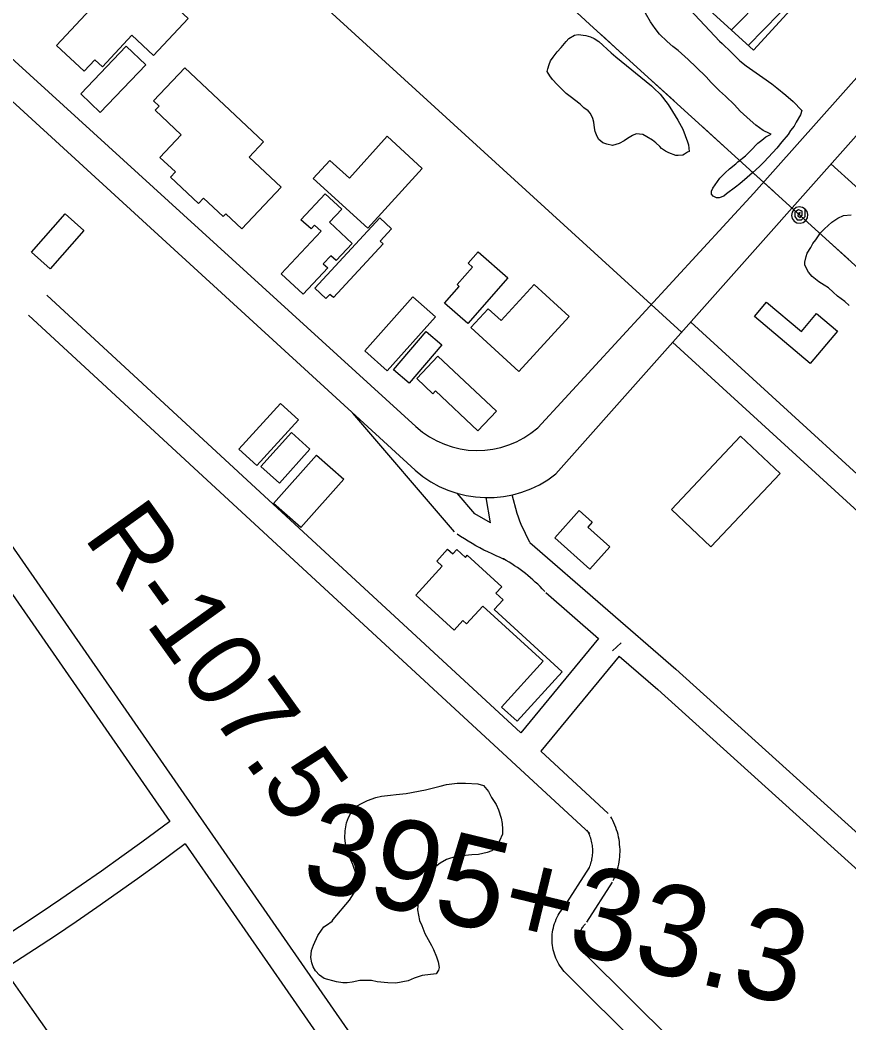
# Model space of a CAD drawing. Extents: x 3625074 to 3663148, y 511451 to 537151.
# Drawn here: x 3641799 to 3642712, y 523944 to 525048 of the extents above; entities that cross this region are included whole.
import ezdxf

# ---------------------------------------------------------------- set-up
doc = ezdxf.new("R2010")
doc.units = 0
for name, color, linetype in [('V-BLDG-OTLN', 7, 'Continuous'), ('V-RIVR-RANG-IDEN', 7, 'Continuous'), ('V-ROAD-CNTR', 7, 'Continuous'), ('V-SITE-VEGE', 7, 'Continuous'), ('V-SURV-IDEN', 7, 'Continuous'), ('V-UTIL-LINE', 7, 'Continuous')]:
    doc.layers.add(name, color=color, linetype=linetype)

msp = doc.modelspace()

# ---------------------------------------------------------------- linework, layer by layer
at = {"layer": 'V-BLDG-OTLN'}
for p, q in [((3642582.6, 525037.2), (3642666.9, 525123.2)), ((3642601.1, 525020.3), (3642685.3, 525106.3))]:
    msp.add_line(p, q, dxfattribs=at)
for points in [[(3642688.1, 525103.8), (3642607.1, 525014.9), (3642387.8, 525214.7), (3642496, 525333.3), (3642556.5, 525278.1), (3642567.1, 525289.8), (3642677.2, 525189.4), (3642666.7, 525177.9), (3642686.4, 525159.9), (3642659.3, 525130.1)], [(3641839.2, 525020.3), (3641892.6, 525077.4), (3641890.7, 525079.1), (3641948.5, 525140.9), (3641968.3, 525122.4), (3641939.6, 525091.7), (3641984.1, 525050), (3641946.1, 525009.3), (3641922.3, 525031.5), (3641889.8, 524996.7), (3641881.6, 525004.4), (3641869.8, 524991.8)], [(3641865.9, 524967.1), (3641916.1, 525019.3), (3641937.5, 524998.7), (3641887.4, 524946.5)], [(3641980.6, 524995.6), (3642067.1, 524913.9), (3642051.5, 524897.3), (3642086.6, 524864.1), (3642043.4, 524818.2), (3642025.8, 524834.9), (3642022.8, 524831.7), (3642001.2, 524852.1), (3641995.6, 524846.1), (3641964.8, 524875.1), (3641970.2, 524880.9), (3641953.1, 524897), (3641976.5, 524921.9), (3641948, 524948.8), (3641952.4, 524953.4), (3641946.2, 524959.2)], [(3642242.2, 524884.8), (3642182.1, 524818.9), (3642122, 524873.7), (3642140.3, 524893.7), (3642161.9, 524874.2), (3642203.6, 524920.3)], [(3642108.3, 524828.2), (3642135.1, 524856.9), (3642153.4, 524839.8), (3642140, 524825.5), (3642164.9, 524802.1), (3642147.2, 524783.3), (3642141.4, 524788.7), (3642133.1, 524779.9), (3642138.1, 524775.2), (3642111, 524746.2), (3642086.9, 524768.7), (3642130.7, 524815.7), (3642123.4, 524822.4), (3642119.7, 524818.4)], [(3641869.4, 524816.3), (3641832.2, 524774.4), (3641811.5, 524792.7), (3641848.7, 524834.7)], [(3642123.7, 524752.9), (3642195.5, 524830.2), (3642208.4, 524818.2), (3642195.7, 524804.6), (3642198.9, 524801.6), (3642144.2, 524742.6), (3642140.5, 524746.1), (3642136.1, 524741.4)], [(3642303.9, 524793), (3642336.5, 524764.2), (3642292.2, 524713.9), (3642266.6, 524736.4), (3642282.9, 524754.9), (3642280.7, 524756.8), (3642297.6, 524776), (3642292.7, 524780.3)], [(3642365.4, 524756.9), (3642403.8, 524721.6), (3642348.4, 524661.2), (3642295.6, 524709.6), (3642314.6, 524730.3), (3642328.9, 524717.2)], [(3642178.9, 524683.9), (3642231.9, 524743.5), (3642256.6, 524721.5), (3642203.6, 524661.9)], [(3642621.5, 524737.5), (3642660, 524705.1), (3642676.6, 524724.9), (3642699.5, 524705.7), (3642669.6, 524670.1), (3642608.2, 524721.7)], [(3642210.5, 524663.1), (3642246.6, 524705.3), (3642263.7, 524690.6), (3642227.6, 524648.4)], [(3642303.5, 524595.9), (3642256.8, 524639.9), (3642253.8, 524636.6), (3642236, 524653.4), (3642259.4, 524678.2), (3642323.9, 524617.5)], [(3642040, 524575.7), (3642086.1, 524626.1), (3642105.9, 524608), (3642059.8, 524557.6)], [(3642064.4, 524556.5), (3642098, 524594.1), (3642118.4, 524575.8), (3642084.8, 524538.3)], [(3642636.4, 524549), (3642560.1, 524468.2), (3642516.6, 524509.2), (3642592.8, 524590.1)], [(3642078.4, 524515.8), (3642125.7, 524569.1), (3642155.7, 524542.5), (3642108.4, 524489.2)], [(3642426.7, 524443.5), (3642388.1, 524477.9), (3642414.9, 524508), (3642429.3, 524495.2), (3642424.4, 524489.6), (3642448.6, 524468.1)], [(3642329.4, 524291.7), (3642375.4, 524342.1), (3642308.7, 524402.8), (3642291, 524383.3), (3642287, 524386.9), (3642277.4, 524376.4), (3642235.2, 524414.9), (3642264.2, 524446.8), (3642258.1, 524452.3), (3642270.1, 524465.5), (3642275.8, 524460.4), (3642280.1, 524465.2), (3642289.6, 524456.5), (3642291.7, 524458.8), (3642329.7, 524424.1), (3642323.2, 524416.9), (3642331.1, 524409.7), (3642321.3, 524399), (3642396.4, 524330.6), (3642346.7, 524276)]]:
    msp.add_lwpolyline(points, close=True, dxfattribs=at)
at = {"layer": 'V-ROAD-CNTR'}
msp.add_line((3642451.8, 524353.6), (3642461.1, 524362.3), dxfattribs=at)
for points in [[(3642369.4, 524599.1), (3642607.4, 524857.6), (3643454.6, 525808.8), (3643759.4, 526135.3)], [(3642389.3, 524548.4), (3643083, 525329.4), (3643739.7, 526047.7)], [(3641281.6, 525841.1), (3642527.8, 524704.3)], [(3641743.3, 525048.2), (3642234.9, 524600.6)], [(3641720.2, 525022.6), (3642234.2, 524552.5)], [(3641481.6, 524913.4), (3642413.1, 523570.8)], [(3641457, 524896.3), (3641963.9, 524165.6)], [(3642692.3, 524889.7), (3643308.7, 524332.6)], [(3642350.7, 524263.3), (3641828.7, 524745.3)], [(3642426.6, 524152.4), (3641808.4, 524723.3)], [(3642537.9, 524715.4), (3643126.2, 524178.2)], [(3642517.7, 524693.3), (3642952.1, 524296.6)], [(3642277.5, 524484.7), (3642165.8, 524615.1)], [(3642300, 524504.5), (3642280.6, 524527.1)], [(3642360.7, 524472.7), (3642351.2, 524492.6), (3642349.5, 524496.5), (3642348, 524500.6), (3642346.7, 524504.7), (3642341.1, 524525.4)], [(3642317.4, 524494.7), (3642312.6, 524522.4)], [(3642317.4, 524494.7), (3642300, 524504.5)], [(3642332.5, 524454.3), (3642328, 524456.2), (3642323.5, 524458.1), (3642319, 524460.2), (3642314.5, 524462.4), (3642310.1, 524464.6), (3642305.7, 524466.9), (3642301.3, 524469.3), (3642297, 524471.7), (3642292.7, 524474.2), (3642288.5, 524476.8), (3642284.3, 524479.5), (3642280.6, 524481.9)], [(3642360.7, 524472.7), (3642521.4, 524333.3), (3642775.8, 524103.7)], [(3642377, 524418.9), (3642374.4, 524421.7), (3642371.9, 524424.3), (3642369.3, 524426.8), (3642366.7, 524429.3), (3642364, 524431.8), (3642361.3, 524434.1), (3642358.5, 524436.5), (3642355.7, 524438.7), (3642352.8, 524440.9), (3642349.9, 524443.1), (3642346.9, 524445.2), (3642343.9, 524447.2), (3642340.9, 524449.2), (3642337.8, 524451.1), (3642334.7, 524452.9), (3642331.5, 524454.8), (3642331.1, 524455)], [(3642378.2, 524417.8), (3642436.4, 524367.3)], [(3642436.4, 524367.3), (3642350.7, 524263.3)], [(3642459.1, 524347.7), (3642372.8, 524242.9)], [(3642459.1, 524347.7), (3642501.5, 524310.9), (3642882.7, 523966.8)], [(3642447, 524174.4), (3642372.8, 524242.9)], [(3642452.6, 524100.6), (3642453.7, 524102.8), (3642454.7, 524105.3), (3642455.7, 524107.9), (3642456.5, 524110.5), (3642457.3, 524113.2), (3642458, 524115.8), (3642458.6, 524118.5), (3642459, 524121.2), (3642459.4, 524123.9), (3642459.7, 524126.6), (3642459.9, 524129.4), (3642460, 524132.1), (3642460, 524134.9), (3642459.8, 524137.6), (3642459.6, 524140.3), (3642459.3, 524143.1), (3642458.9, 524145.8), (3642458.4, 524148.5), (3642457.8, 524151.2), (3642457.1, 524153.8), (3642456.3, 524156.4), (3642455.4, 524159), (3642454.4, 524161.6), (3642453.3, 524164.1), (3642452.1, 524166.6), (3642450.8, 524169), (3642449.9, 524170.7)], [(3641963.9, 524165.6), (3641933.2, 524143), (3641911.1, 524127), (3641888.8, 524111.1), (3641866.4, 524095.5), (3641843.9, 524080), (3641821.3, 524064.8), (3641798.5, 524049.7), (3641764.9, 524027.8)], [(3642425.4, 524113.1), (3642426.2, 524114.8), (3642426.8, 524116.4), (3642427.4, 524117.9), (3642427.9, 524119.5), (3642428.4, 524121.1), (3642428.8, 524122.7), (3642429.1, 524124.3), (3642429.4, 524125.9), (3642429.6, 524127.5), (3642429.8, 524129.2), (3642429.9, 524130.8), (3642430, 524132.5), (3642430, 524134.1), (3642429.9, 524135.8), (3642429.8, 524137.4), (3642429.6, 524139.1), (3642429.3, 524140.7), (3642429, 524142.3), (3642428.6, 524143.9), (3642428.2, 524145.5), (3642427.7, 524147.1), (3642427.2, 524148.7), (3642426.6, 524150.2), (3642425.9, 524151.7), (3642425.2, 524153.2), (3642424.5, 524154.7), (3642423.7, 524156)], [(3641981, 524140.9), (3641950.9, 524118.7), (3641928.6, 524102.6), (3641906.1, 524086.6), (3641883.5, 524070.8), (3641860.8, 524055.2), (3641838, 524039.8), (3641815, 524024.6), (3641781.7, 524003)], [(3641981, 524140.9), (3642388.4, 523553.7)], [(3642398.2, 524071.1), (3642426.4, 524115)], [(3642423.4, 524054.9), (3642451.6, 524098.7)], [(3642401.6, 523997.3), (3642400.1, 523998.8), (3642398.5, 524000.6), (3642396.9, 524002.4), (3642395.4, 524004.4), (3642394, 524006.4), (3642392.7, 524008.5), (3642391.5, 524010.6), (3642390.4, 524012.8), (3642389.4, 524015), (3642388.5, 524017.3), (3642387.7, 524019.6), (3642387, 524022), (3642386.4, 524024.3), (3642386, 524026.7), (3642385.6, 524029.2), (3642385.3, 524031.6), (3642385.2, 524034), (3642385.1, 524036.5), (3642385.2, 524038.9), (3642385.4, 524041.4), (3642385.7, 524043.8), (3642386.1, 524046.2), (3642386.6, 524048.6), (3642387.2, 524051), (3642387.9, 524053.3), (3642388.8, 524055.6), (3642389.7, 524057.9), (3642390.7, 524060.1), (3642391.9, 524062.3), (3642393.1, 524064.4), (3642394.4, 524066.5), (3642395.8, 524068.5), (3642397.3, 524070.4), (3642398.9, 524072.2), (3642399.7, 524073.1)], [(3642422.8, 524018.5), (3642421.8, 524019.5), (3642421.1, 524020.3), (3642420.4, 524021.1), (3642419.7, 524022), (3642419.1, 524022.9), (3642418.5, 524023.8), (3642418, 524024.8), (3642417.5, 524025.7), (3642417.1, 524026.7), (3642416.7, 524027.7), (3642416.3, 524028.8), (3642416, 524029.8), (3642415.7, 524030.9), (3642415.5, 524032), (3642415.3, 524033), (3642415.2, 524034.1), (3642415.2, 524035.2), (3642415.1, 524036.3), (3642415.2, 524037.4), (3642415.3, 524038.5), (3642415.4, 524039.6), (3642415.6, 524040.7), (3642415.8, 524041.7), (3642416.1, 524042.8), (3642416.4, 524043.8), (3642416.8, 524044.9), (3642417.2, 524045.9), (3642417.6, 524046.9), (3642418.1, 524047.8), (3642418.7, 524048.8), (3642419.3, 524049.7), (3642419.9, 524050.6), (3642420.6, 524051.4), (3642421.3, 524052.3), (3642421.8, 524052.9)], [(3642660.2, 523782.6), (3642422.8, 524018.5)], [(3642206.2, 523391.3), (3642188.3, 523418.9), (3642170.2, 523446.4), (3642151.9, 523473.8), (3642133.4, 523501), (3642114.7, 523528.1), (3642095.8, 523555.1), (3642076.8, 523581.8), (3642051.7, 523619), (3642026.4, 523656.3), (3642000.8, 523693.5), (3641975.1, 523730.6), (3641949.3, 523767.6), (3641923.2, 523804.4), (3641897, 523841.2), (3641870.7, 523877.8), (3641851, 523904.7), (3641831.6, 523931.7), (3641812.4, 523958.8), (3641781.7, 524003)], [(3642639.1, 523761.3), (3642401.7, 523997.2)]]:
    msp.add_lwpolyline(points, dxfattribs=at)
for centre, radius, start, end in [((3642303, 524675), 100.8, 227.5358, 311.2008), ((3642314.2, 524643.6), 121.3, 228.7234, 308.2511)]:
    msp.add_arc(centre, radius, start, end, dxfattribs=at)
at = {"layer": 'V-SITE-VEGE'}
for points in [[(3642536.8, 525059.7), (3642569.6, 525024.8), (3642572.6, 525022.3), (3642582.6, 525012.7), (3642592, 525003.3), (3642598.8, 524997.7), (3642617.2, 524985.1), (3642627.3, 524977.8), (3642632.6, 524973.4), (3642642.7, 524965.6), (3642650.7, 524958.4), (3642660.4, 524948.4), (3642658.7, 524943.7), (3642654.2, 524935.6), (3642651.7, 524931.4), (3642647.9, 524926.4), (3642645.4, 524922.2), (3642638.2, 524914), (3642632.6, 524907.2), (3642618.8, 524892.1), (3642613.5, 524886.9), (3642605.8, 524879.8), (3642599.9, 524874.8), (3642592.1, 524867.8), (3642587.2, 524864), (3642577.3, 524856.7), (3642574.2, 524854.1), (3642569.3, 524852.4), (3642566.3, 524852.5), (3642562.7, 524854.4), (3642560.9, 524856.6), (3642560.7, 524859.6), (3642562.3, 524862.9), (3642569.9, 524873.9), (3642575.8, 524880.1), (3642580.5, 524884.2), (3642587.6, 524890), (3642589.8, 524892.1), (3642598.1, 524898.8), (3642603.7, 524904.1), (3642611.8, 524912.6), (3642616.2, 524915.8), (3642620.8, 524919.6), (3642623.6, 524921.1), (3642626.6, 524922.5), (3642624.5, 524923.1), (3642617.7, 524926.4), (3642609.7, 524932.6), (3642603.2, 524938), (3642592.3, 524947.7), (3642586.1, 524954.8), (3642576.1, 524964.5), (3642569.6, 524970.1), (3642560.5, 524979.4), (3642554.9, 524985.6), (3642544, 524996.2), (3642535.2, 525004.6), (3642524, 525014.6), (3642518.1, 525019), (3642511.9, 525024.4), (3642503.6, 525032.8), (3642498.7, 525039), (3642493.7, 525046.1), (3642488.2, 525055.9)], [(3642712.6, 524733.7), (3642707.6, 524738.1), (3642699.6, 524744.3), (3642694.9, 524748.4), (3642689.6, 524753.4), (3642684.8, 524756.3), (3642679.2, 524760), (3642671.8, 524765.7), (3642667.7, 524770.7), (3642663.7, 524778.3), (3642663.5, 524781.7), (3642664.9, 524787.7), (3642666.2, 524791.3), (3642670.3, 524797.8), (3642672.5, 524802), (3642675.7, 524806.1), (3642680.7, 524813.9), (3642685.1, 524818.3), (3642693.5, 524825.6), (3642699.9, 524829.9), (3642706.1, 524833.1), (3642714.6, 524833.8)]]:
    msp.add_lwpolyline(points, dxfattribs=at)
for points in [[(3642455.4, 525007.5), (3642494.7, 524975.8), (3642497.1, 524973), (3642504.2, 524966.5), (3642512.9, 524955.1), (3642517.8, 524947.4), (3642523.6, 524937.8), (3642529.1, 524928), (3642534.4, 524913.9), (3642535.3, 524910.9), (3642536.3, 524903.6), (3642534.4, 524902.7), (3642531, 524900.4), (3642529.2, 524899.5), (3642524, 524899.1), (3642521.6, 524899.1), (3642513.8, 524902.1), (3642510.2, 524903.7), (3642505.8, 524906.9), (3642503.7, 524909), (3642499.6, 524912.8), (3642495.8, 524915.9), (3642489.5, 524919.7), (3642485.3, 524922), (3642477.8, 524922.8), (3642473.8, 524921.1), (3642468.3, 524917.9), (3642464.6, 524915.3), (3642459.1, 524912.1), (3642455.4, 524911), (3642451.7, 524910.2), (3642445.4, 524911.6), (3642440.9, 524912.9), (3642436.8, 524916.7), (3642434.8, 524919.8), (3642432.8, 524925.3), (3642432, 524929.5), (3642431.3, 524935.9), (3642430.2, 524939.9), (3642427.3, 524945.1), (3642425, 524948.2), (3642420.2, 524951.6), (3642416.1, 524955.4), (3642404.9, 524963.9), (3642400.7, 524967.3), (3642390.7, 524977.3), (3642385.7, 524982.6), (3642382.5, 524986.6), (3642379.9, 524991.5), (3642380.6, 524994.5), (3642382, 524999.3), (3642383.6, 525003.2), (3642386.4, 525007.4), (3642390.8, 525013.3), (3642395.2, 525018), (3642400.5, 525024.5), (3642403.7, 525028), (3642409.8, 525031.5), (3642413.8, 525032.3), (3642422.2, 525031.1), (3642427.3, 525029.8), (3642431.5, 525027.9), (3642436.5, 525024.4), (3642450.4, 525012.2)], [(3642161.9, 524078.9), (3642167.3, 524087), (3642170.2, 524093.5), (3642171, 524101.7), (3642169.4, 524107.8), (3642165.5, 524118.2), (3642162.3, 524125.8), (3642157.9, 524139), (3642156.9, 524147.4), (3642157.1, 524155.3), (3642158.6, 524164), (3642160.9, 524170), (3642165.3, 524178.4), (3642169.1, 524182.2), (3642176.5, 524186.2), (3642182, 524188.8), (3642191.1, 524191.9), (3642197.2, 524193.5), (3642207, 524194.7), (3642213.3, 524195.2), (3642224.5, 524196.4), (3642245.8, 524200.6), (3642250.1, 524201.7), (3642261.7, 524204.4), (3642269, 524206.3), (3642280.5, 524207.8), (3642289.9, 524207.8), (3642303.2, 524207.1), (3642309.5, 524205.1), (3642315.1, 524198.6), (3642318.5, 524192.2), (3642323.4, 524184.2), (3642326, 524178.6), (3642329.1, 524169.2), (3642330.1, 524163.4), (3642330.5, 524157), (3642330.4, 524151.6), (3642327.1, 524144.4), (3642324.3, 524138.8), (3642318.7, 524133.5), (3642313.5, 524131.5), (3642304, 524129.4), (3642296.8, 524129), (3642286.1, 524128), (3642279.2, 524127), (3642268.8, 524123.7), (3642261.7, 524119.7), (3642253.3, 524113.2), (3642249.9, 524107.6), (3642245.7, 524099.5), (3642242.1, 524090.3), (3642237.5, 524077.1), (3642236.9, 524068.3), (3642239, 524056.5), (3642241.6, 524051), (3642245, 524042.4), (3642252.5, 524028.9), (3642254.5, 524024.6), (3642257.9, 524016.6), (3642259.5, 524011.1), (3642260.6, 524004.7), (3642260.2, 524002), (3642257.3, 523997.9), (3642242.2, 523996.2), (3642233.3, 523993.1), (3642226.6, 523990.3), (3642213.2, 523987.6), (3642204.1, 523987.9), (3642192.3, 523989.1), (3642186.3, 523990.5), (3642178.2, 523990.7), (3642173.3, 523990.6), (3642164.8, 523988.7), (3642159.3, 523987.9), (3642154.8, 523988.1), (3642147.6, 523989.2), (3642134.1, 523992.9), (3642129, 523996.4), (3642124.6, 524001.3), (3642122, 524005.6), (3642120.6, 524009.9), (3642119.3, 524016), (3642120.1, 524023.6), (3642122.4, 524029.5), (3642127.2, 524040), (3642131, 524045.9), (3642133.6, 524049.5), (3642136.6, 524051.5), (3642142.8, 524055.9), (3642144.1, 524057.7)]]:
    msp.add_lwpolyline(points, close=True, dxfattribs=at)
at = {"layer": 'V-UTIL-LINE'}
for points in [[(3646463.5, 521294.4), (3643690.2, 523896.2), (3642430.9, 525039.6), (3641157.8, 526208.7), (3640560, 526745.2), (3640328.9, 527487.9), (3640092.7, 528208), (3639626.2, 529640.2), (3639138.7, 531125.2), (3638954.8, 531677)], [(3642464.7, 525008.9), (3642439.5, 525031.8)], [(3642519.5, 524959.2), (3642494.3, 524982)], [(3642574.3, 524909.4), (3642549.1, 524932.3)], [(3642629.1, 524859.7), (3642603.9, 524882.5)], [(3642657.9, 524833.5), (3642658.3, 524836.3), (3642656.3, 524835.2), (3642656, 524832.5), (3642658.3, 524830.8), (3642660.7, 524833.2), (3642660.6, 524837.9), (3642656.6, 524839.2), (3642652.5, 524836.6), (3642652.4, 524832), (3642655, 524828.3), (3642659.8, 524828.1), (3642663.8, 524832), (3642664, 524840.1), (3642661, 524841.9), (3642657.5, 524842.4), (3642654.1, 524841.6), (3642651.3, 524839.5), (3642649.5, 524836.5), (3642649, 524833), (3642649.8, 524829.6), (3642651.9, 524826.8), (3642654.9, 524825), (3642658.4, 524824.5), (3642661.8, 524825.3), (3642664.6, 524827.4), (3642666.4, 524830.4), (3642666.9, 524833.9), (3642666.1, 524837.3), (3642664, 524840.1)], [(3642712, 524784.4), (3642686.8, 524807.2)]]:
    msp.add_lwpolyline(points, dxfattribs=at)

# ---------------------------------------------------------------- texts
at = {"layer": 'V-RIVR-RANG-IDEN'}
msp.add_text('R-107.5', height=83, rotation=305.6709, dxfattribs=at).set_placement((3641868.1, 524478.9))
at = {"layer": 'V-SURV-IDEN'}
msp.add_text('395+33.3', height=100, rotation=346.3416, dxfattribs=at).set_placement((3642106.1, 524094.4))

doc.saveas('drawing.dxf')
